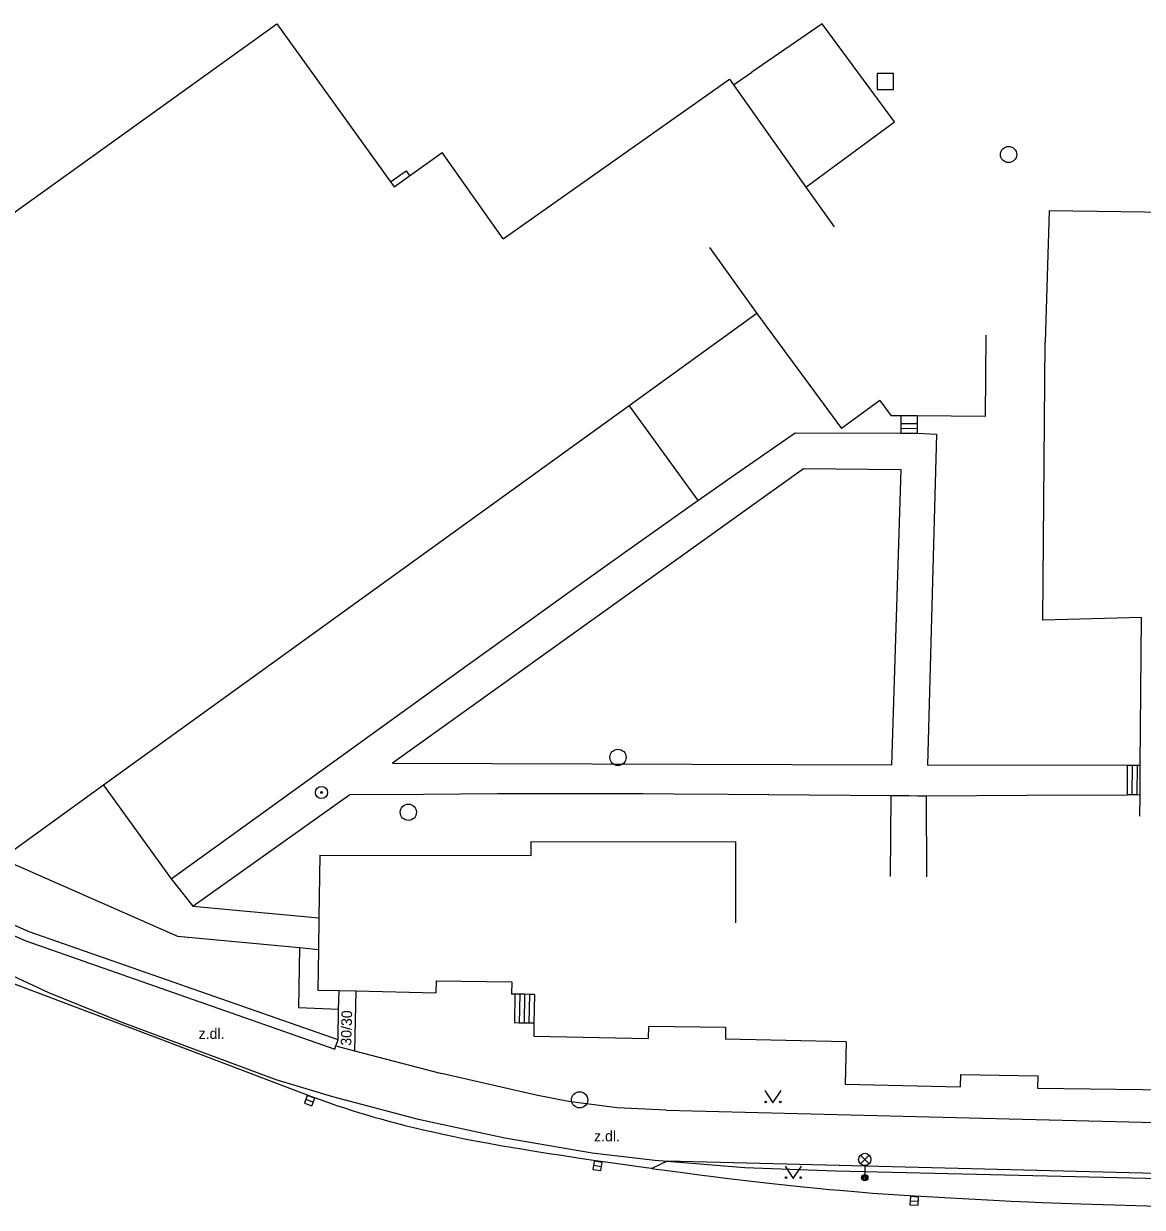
# Model space of a CAD drawing. Extents: x -538441 to -536770, y -1181008 to -1179809.
# Drawn here: x -537582.3 to -537513.4, y -1180882.1 to -1180809.2 of the extents above; entities that cross this region are included whole.
import ezdxf

# ---------------------------------------------------------------- set-up
doc = ezdxf.new("R2010")
doc.units = 0
for name, color, linetype in [('Vrstva 10', 7, 'Continuous'), ('Vrstva 11', 7, 'Continuous'), ('Vrstva 21', 7, 'Continuous'), ('Vrstva 24', 7, 'Continuous'), ('Vrstva 26', 7, 'Continuous'), ('Vrstva 27', 7, 'Continuous'), ('Vrstva 30', 7, 'Continuous'), ('Vrstva 33', 7, 'Continuous'), ('Vrstva 36', 7, 'Continuous'), ('Vrstva 40', 7, 'Continuous'), ('Vrstva 5', 7, 'Continuous'), ('Vrstva 7', 7, 'Continuous'), ('Vrstva 8', 7, 'Continuous'), ('Vrstva 9', 7, 'Continuous')]:
    doc.layers.add(name, color=color, linetype=linetype)

msp = doc.modelspace()

# ---------------------------------------------------------------- linework, layer by layer
at = {"layer": 'Vrstva 10'}
for p, q in [((-537583.24, -1180868.21), (-537573.895, -1180871.75)), ((-537573.895, -1180871.75), (-537564.55, -1180875.29)), ((-537517.13, -1180881.91), (-537509.635, -1180882.127))]:
    msp.add_line(p, q, dxfattribs=at)
for points in [[(-537564.55, -1180875.29), (-537564.02, -1180875.487), (-537563.504, -1180875.671), (-537563.003, -1180875.844), (-537562.515, -1180876.006), (-537562.042, -1180876.159), (-537561.581, -1180876.302), (-537561.134, -1180876.436), (-537560.699, -1180876.563), (-537560.277, -1180876.682), (-537559.868, -1180876.795), (-537559.47, -1180876.901), (-537559.084, -1180877.002), (-537558.709, -1180877.097), (-537558.345, -1180877.186), (-537557.639, -1180877.355), (-537556.975, -1180877.506), (-537556.351, -1180877.643), (-537555.765, -1180877.767), (-537555.214, -1180877.879)], [(-537555.214, -1180877.879), (-537554.697, -1180877.981), (-537554.211, -1180878.074), (-537553.756, -1180878.159), (-537552.9, -1180878.313), (-537552.151, -1180878.443), (-537551.494, -1180878.553), (-537550.919, -1180878.647), (-537549.912, -1180878.807), (-537549.156, -1180878.923), (-537548.023, -1180879.094), (-537546.89, -1180879.26), (-537545.674, -1180879.436)], [(-537545.674, -1180879.436), (-537544.534, -1180879.598), (-537543.633, -1180879.724), (-537543.588, -1180879.73), (-537543.465, -1180879.747), (-537542.462, -1180879.884), (-537541.523, -1180880.01), (-537540.641, -1180880.125), (-537539.815, -1180880.23), (-537539.041, -1180880.327), (-537538.314, -1180880.415), (-537537.633, -1180880.496), (-537536.356, -1180880.642), (-537535.237, -1180880.764)], [(-537535.237, -1180880.764), (-537534.258, -1180880.865), (-537533.401, -1180880.95), (-537532.651, -1180881.02), (-537531.994, -1180881.08), (-537530.844, -1180881.177), (-537529.982, -1180881.245), (-537529.334, -1180881.293), (-537528.362, -1180881.36), (-537527.39, -1180881.42), (-537524.826, -1180881.567)], [(-537524.826, -1180881.567), (-537522.902, -1180881.67), (-537521.46, -1180881.741), (-537520.378, -1180881.79), (-537519.566, -1180881.824), (-537518.348, -1180881.871), (-537517.13, -1180881.91)]]:
    msp.add_lwpolyline(points, dxfattribs=at)
at = {"layer": 'Vrstva 11'}
for p, q in [((-537544.981, -1180832.745), (-537540.76, -1180838.59)), ((-537528.243, -1180833.833), (-537527.244, -1180833.84)), ((-537538.699, -1180837.146), (-537534.75, -1180834.41)), ((-537534.75, -1180834.41), (-537528.249, -1180834.436)), ((-537528.249, -1180834.436), (-537527.25, -1180834.44)), ((-537528.246, -1180834.133), (-537527.247, -1180834.14)), ((-537527.25, -1180834.44), (-537526.04, -1180834.49)), ((-537526.04, -1180834.49), (-537526.6, -1180854.88)), ((-537534.24, -1180836.64), (-537559.56, -1180854.77)), ((-537528.22, -1180836.7), (-537534.24, -1180836.64)), ((-537528.8, -1180854.86), (-537528.22, -1180836.7)), ((-537569.147, -1180858.974), (-537554.977, -1180848.75)), ((-537559.56, -1180854.77), (-537528.8, -1180854.86)), ((-537514.296, -1180854.9), (-537526.6, -1180854.88)), ((-537514.296, -1180854.9), (-537514.31, -1180856.72)), ((-537513.996, -1180854.902), (-537514.01, -1180856.722)), ((-537513.696, -1180854.904), (-537513.71, -1180856.724)), ((-537577.36, -1180856.129), (-537573.2, -1180861.89)), ((-537571.85, -1180863.57), (-537562.19, -1180856.69)), ((-537542.236, -1180856.651), (-537538.889, -1180856.673)), ((-537538.889, -1180856.673), (-537533.87, -1180856.713)), ((-537533.87, -1180856.713), (-537528.85, -1180856.75)), ((-537528.883, -1180861.75), (-537528.85, -1180856.75)), ((-537526.67, -1180856.77), (-537520.49, -1180856.745)), ((-537526.65, -1180861.77), (-537526.67, -1180856.77)), ((-537520.49, -1180856.745), (-537514.31, -1180856.72)), ((-537573.2, -1180861.89), (-537569.147, -1180858.974)), ((-537583.62, -1180860.65), (-537572.81, -1180865.43)), ((-537573.2, -1180861.89), (-537571.85, -1180863.57)), ((-537571.85, -1180863.57), (-537564.09, -1180864.289)), ((-537565.292, -1180866.127), (-537565.35, -1180869.83)), ((-537561.813, -1180868.798), (-537561.904, -1180872.483)), ((-537552.017, -1180868.994), (-537552.05, -1180870.77)), ((-537551.717, -1180868.999), (-537551.75, -1180870.775)), ((-537551.417, -1180869.005), (-537551.45, -1180870.781)), ((-537551.117, -1180869.01), (-537551.15, -1180870.786)), ((-537562.88, -1180869.95), (-537565.35, -1180869.83)), ((-537550.714, -1180875.222), (-537556.546, -1180873.89)), ((-537542.709, -1180876.133), (-537524.852, -1180876.596)), ((-537524.852, -1180876.596), (-537506.617, -1180877.063)), ((-537542.632, -1180879.283), (-537543.588, -1180879.73)), ((-537525.543, -1180879.711), (-537542.632, -1180879.283)), ((-537509.732, -1180880.106), (-537525.543, -1180879.711))]:
    msp.add_line(p, q, dxfattribs=at)
for points in [[(-537528.241, -1180833.364), (-537528.243, -1180833.833), (-537528.246, -1180834.133), (-537528.249, -1180834.436)], [(-537527.242, -1180833.372), (-537527.244, -1180833.84), (-537527.247, -1180834.14), (-537527.25, -1180834.44)], [(-537540.76, -1180838.59), (-537540.012, -1180838.063), (-537538.699, -1180837.146)], [(-537548.768, -1180844.289), (-537546.769, -1180842.86), (-537545.269, -1180841.79), (-537543.016, -1180840.188), (-537540.76, -1180838.59)], [(-537554.977, -1180848.75), (-537551.43, -1180846.199), (-537548.768, -1180844.289)], [(-537513.495, -1180854.906), (-537513.696, -1180854.904), (-537513.996, -1180854.902), (-537514.296, -1180854.9)], [(-537562.19, -1180856.69), (-537557.645, -1180856.665), (-537553.1, -1180856.64)], [(-537553.1, -1180856.64), (-537551.584, -1180856.633), (-537550.163, -1180856.63), (-537548.831, -1180856.629), (-537546.334, -1180856.633), (-537544.148, -1180856.641), (-537542.236, -1180856.651)], [(-537528.85, -1180856.75), (-537527.76, -1180856.763), (-537527.215, -1180856.769), (-537526.67, -1180856.77)], [(-537513.509, -1180856.727), (-537513.71, -1180856.724), (-537514.01, -1180856.722), (-537514.31, -1180856.72)], [(-537572.81, -1180865.43), (-537565.292, -1180866.127), (-537564.121, -1180866.235)], [(-537550.845, -1180870.792), (-537551.15, -1180870.786), (-537551.45, -1180870.781), (-537551.75, -1180870.775), (-537552.05, -1180870.77)], [(-537563.042, -1180872.185), (-537561.904, -1180872.483), (-537556.546, -1180873.89)], [(-537542.709, -1180876.133), (-537545.723, -1180875.992), (-537548.715, -1180875.612), (-537550.714, -1180875.222)]]:
    msp.add_lwpolyline(points, dxfattribs=at)
at = {"layer": 'Vrstva 21'}
for radius in [0.375, 0.05]:
    msp.add_circle((-537563.93, -1180856.57), radius, dxfattribs=at)
at = {"layer": 'Vrstva 24'}
for p, q in [((-537559.677, -1180818.958), (-537558.72, -1180818.27)), ((-537558.72, -1180818.27), (-537558.5, -1180818.576))]:
    msp.add_line(p, q, dxfattribs=at)
at = {"layer": 'Vrstva 26'}
msp.add_lwpolyline([(-537529.7, -1180813.27), (-537528.7, -1180813.27), (-537528.7, -1180812.27), (-537529.7, -1180812.27)], close=True, dxfattribs=at)
at = {"layer": 'Vrstva 27'}
for p, q in [((-537564.896, -1180875.468), (-537564.428, -1180875.646)), ((-537547.175, -1180879.54), (-537546.681, -1180879.612)), ((-537527.669, -1180881.717), (-537527.169, -1180881.747))]:
    msp.add_line(p, q, dxfattribs=at)
for points in [[(-537564.984, -1180875.702), (-537564.517, -1180875.879), (-537564.34, -1180875.412), (-537564.807, -1180875.235)], [(-537547.211, -1180879.787), (-537546.717, -1180879.859), (-537546.645, -1180879.365), (-537547.139, -1180879.293)], [(-537527.683, -1180881.967), (-537527.184, -1180881.996), (-537527.155, -1180881.497), (-537527.654, -1180881.468)]]:
    msp.add_lwpolyline(points, close=True, dxfattribs=at)
for centre in [(-537521.61, -1180817.27), (-537545.67, -1180854.41), (-537558.58, -1180857.79)]:
    msp.add_circle(centre, 0.5, dxfattribs=at)
at = {"layer": 'Vrstva 30'}
msp.add_circle((-537548.033, -1180875.506), 0.5, dxfattribs=at)
at = {"layer": 'Vrstva 33'}
for p, q in [((-537530.735, -1180879.44), (-537530.205, -1180878.91)), ((-537530.735, -1180878.91), (-537530.205, -1180879.44)), ((-537530.47, -1180879.55), (-537530.47, -1180880.3))]:
    msp.add_line(p, q, dxfattribs=at)
for centre, radius in [((-537530.47, -1180879.175), 0.375), ((-537530.47, -1180880.3), 0.2), ((-537530.47, -1180880.3), 0.145), ((-537530.47, -1180880.3), 0.0876)]:
    msp.add_circle(centre, radius, dxfattribs=at)
at = {"layer": 'Vrstva 36'}
for points in [[(-537536.623, -1180874.938), (-537536.123, -1180875.688), (-537535.623, -1180874.938)], [(-537535.37, -1180879.594), (-537534.87, -1180880.344), (-537534.37, -1180879.594)]]:
    msp.add_lwpolyline(points, dxfattribs=at)
for centre in [(-537536.573, -1180875.638), (-537535.674, -1180875.638), (-537535.32, -1180880.294), (-537534.421, -1180880.294)]:
    msp.add_circle(centre, 0.05, dxfattribs=at)
at = {"layer": 'Vrstva 5'}
for p, q in [((-537598.416, -1180832.01), (-537566.68, -1180809.21)), ((-537552.734, -1180822.468), (-537538.8, -1180812.62)), ((-537552.734, -1180822.468), (-537556.5, -1180817.14)), ((-537519.11, -1180820.74), (-537519.362, -1180828.82)), ((-537487.85, -1180821.18), (-537519.11, -1180820.74)), ((-537540.037, -1180823.007), (-537537.11, -1180827.06)), ((-537537.11, -1180827.06), (-537531.9, -1180834.15)), ((-537523.02, -1180828.404), (-537523.058, -1180833.404)), ((-537519.49, -1180845.96), (-537519.362, -1180828.82)), ((-537529.543, -1180832.418), (-537531.9, -1180834.15)), ((-537529.543, -1180832.418), (-537528.85, -1180833.36)), ((-537513.42, -1180845.79), (-537519.49, -1180845.96)), ((-537551.016, -1180860.444), (-537551.015, -1180859.596)), ((-537551.015, -1180859.596), (-537538.41, -1180859.61)), ((-537538.416, -1180864.61), (-537538.41, -1180859.61)), ((-537564.03, -1180860.43), (-537551.016, -1180860.444)), ((-537556.871, -1180868.17), (-537556.89, -1180868.92)), ((-537556.871, -1180868.17), (-537552.216, -1180868.24)), ((-537552.216, -1180868.24), (-537552.23, -1180868.99)), ((-537543.796, -1180870.97), (-537543.81, -1180871.72)), ((-537543.796, -1180870.97), (-537539.042, -1180871.02)), ((-537539.042, -1180871.02), (-537539.05, -1180871.77)), ((-537550.86, -1180871.59), (-537543.81, -1180871.72)), ((-537531.611, -1180871.938), (-537539.05, -1180871.77)), ((-537531.611, -1180871.938), (-537531.67, -1180874.54)), ((-537524.573, -1180873.95), (-537524.59, -1180874.7)), ((-537524.573, -1180873.95), (-537519.817, -1180874.03)), ((-537519.817, -1180874.03), (-537519.83, -1180874.78)), ((-537531.67, -1180874.54), (-537524.59, -1180874.7)), ((-537519.83, -1180874.78), (-537506.542, -1180874.951))]:
    msp.add_line(p, q, dxfattribs=at)
for points in [[(-537566.68, -1180809.21), (-537559.677, -1180818.958)], [(-537538.8, -1180812.62), (-537538.543, -1180812.984)], [(-537538.543, -1180812.984), (-537534.097, -1180819.274)], [(-537558.5, -1180818.576), (-537556.5, -1180817.14)], [(-537559.457, -1180819.264), (-537558.5, -1180818.576)], [(-537559.677, -1180818.958), (-537559.457, -1180819.264)], [(-537534.097, -1180819.274), (-537532.358, -1180821.735)], [(-537537.11, -1180827.06), (-537544.981, -1180832.745)], [(-537544.981, -1180832.745), (-537577.36, -1180856.129)], [(-537528.241, -1180833.364), (-537528.85, -1180833.36)], [(-537527.242, -1180833.372), (-537528.241, -1180833.364)], [(-537523.058, -1180833.404), (-537527.242, -1180833.372)], [(-537513.52, -1180858.02), (-537513.509, -1180856.727), (-537513.495, -1180854.906), (-537513.42, -1180845.79)], [(-537577.36, -1180856.129), (-537583.62, -1180860.65)], [(-537564.03, -1180860.43), (-537564.09, -1180864.289), (-537564.121, -1180866.235), (-537564.16, -1180868.74)], [(-537564.16, -1180868.74), (-537562.851, -1180868.772), (-537561.813, -1180868.798), (-537556.89, -1180868.92)], [(-537550.813, -1180869.016), (-537551.117, -1180869.01), (-537551.417, -1180869.005), (-537551.717, -1180868.999), (-537552.017, -1180868.994), (-537552.23, -1180868.99)], [(-537550.813, -1180869.016), (-537550.845, -1180870.792), (-537550.86, -1180871.59)]]:
    msp.add_lwpolyline(points, dxfattribs=at)
at = {"layer": 'Vrstva 7'}
for p, q in [((-537533.09, -1180809.21), (-537537.42, -1180812.19)), ((-537528.64, -1180815.26), (-537533.09, -1180809.21)), ((-537534.097, -1180819.274), (-537528.64, -1180815.26)), ((-537581.93, -1180865.152), (-537585.003, -1180863.816)), ((-537585.28, -1180864.35), (-537582.15, -1180865.71)), ((-537562.912, -1180871.814), (-537581.93, -1180865.152)), ((-537582.15, -1180865.71), (-537563.11, -1180872.38)), ((-537562.912, -1180871.814), (-537562.88, -1180869.95))]:
    msp.add_line(p, q, dxfattribs=at)
msp.add_lwpolyline([(-537563.11, -1180872.38), (-537563.042, -1180872.185), (-537562.912, -1180871.814)], dxfattribs=at)
at = {"layer": 'Vrstva 8'}
for p, q in [((-537538.543, -1180812.984), (-537537.42, -1180812.19)), ((-537562.88, -1180869.95), (-537562.851, -1180868.772))]:
    msp.add_line(p, q, dxfattribs=at)
at = {"layer": 'Vrstva 9'}
for p, q in [((-537580.716, -1180868.908), (-537585.736, -1180866.573)), ((-537576.21, -1180870.735), (-537580.716, -1180868.908)), ((-537566.715, -1180874.264), (-537576.21, -1180870.735)), ((-537563.224, -1180875.325), (-537566.715, -1180874.264)), ((-537557.958, -1180876.716), (-537563.224, -1180875.325)), ((-537552.637, -1180877.873), (-537557.958, -1180876.716)), ((-537547.269, -1180878.795), (-537552.637, -1180877.873)), ((-537543.409, -1180879.245), (-537547.269, -1180878.795)), ((-537537.849, -1180879.688), (-537543.409, -1180879.245)), ((-537532.276, -1180879.891), (-537537.849, -1180879.688)), ((-537512.29, -1180880.369), (-537532.276, -1180879.891))]:
    msp.add_line(p, q, dxfattribs=at)

# ---------------------------------------------------------------- texts
at = {"layer": 'Vrstva 40'}
msp.add_text('30/30', height=0.65, rotation=88.58576, dxfattribs=at).set_placement((-537562.097, -1180872.175))
for p in [(-537571.5, -1180871.75), (-537547.141, -1180878.062)]:
    msp.add_text('z.dl.', height=0.65, dxfattribs=at).set_placement(p)

doc.saveas('drawing.dxf')
